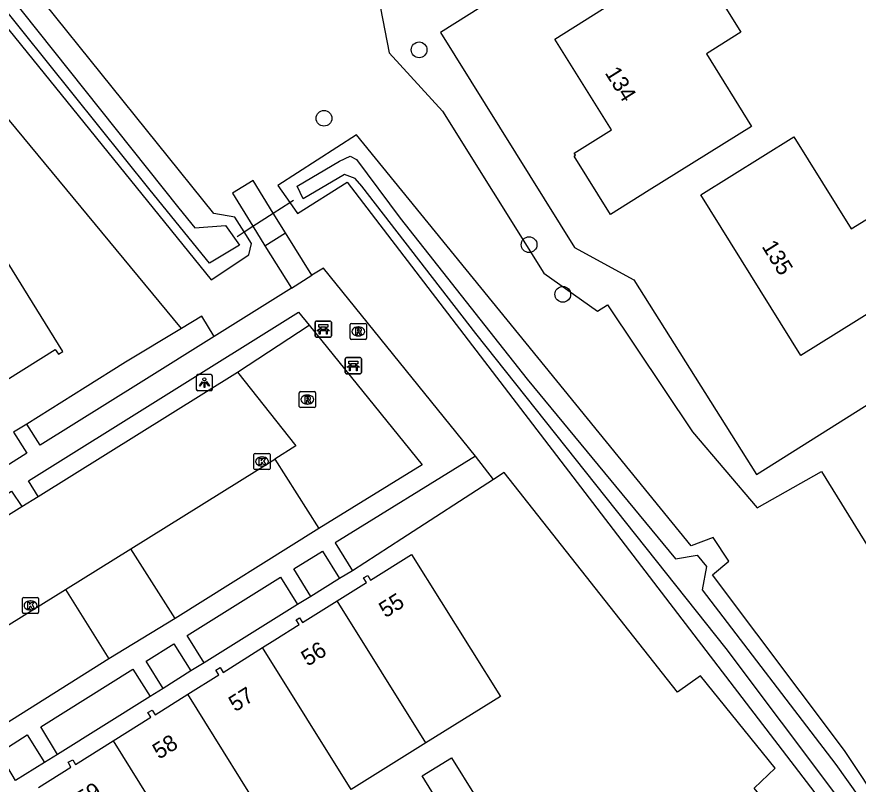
# Model space of a CAD drawing. Extents: x 159280 to 160375, y 384531 to 385872.
# Drawn here: x 159594.4 to 159646.6, y 385391.6 to 385439.2 of the extents above; entities that cross this region are included whole.
import ezdxf

# ---------------------------------------------------------------- set-up
doc = ezdxf.new("R2010")
doc.units = 0
for name, color, linetype in [('IMGEO_Bank', 7, 'Continuous'), ('IMGEO_Boom', 7, 'Continuous'), ('IMGEO_Duiker', 7, 'Continuous'), ('IMGEO_Groenvoorziening', 7, 'Continuous'), ('IMGEO_Kolk', 7, 'Continuous'), ('IMGEO_Lichtpunt', 7, 'Continuous'), ('IMGEO_Pand', 7, 'Continuous'), ('IMGEO_Pand_nummerreeks', 7, 'Continuous'), ('IMGEO_Parkeervlak_open', 7, 'Continuous'), ('IMGEO_Rijbaan_lokaal_open', 7, 'Continuous'), ('IMGEO_Rioolput', 7, 'Continuous'), ('IMGEO_Voetpad_gesloten', 7, 'Continuous'), ('IMGEO_Voetpad_op_trap', 7, 'Continuous'), ('IMGEO_Voetpad_open', 7, 'Continuous'), ('IMGEO_Waterloop', 7, 'Continuous')]:
    doc.layers.add(name, color=color, linetype=linetype)

msp = doc.modelspace()

# ---------------------------------------------------------------- linework, layer by layer
at = {"layer": 'IMGEO_Bank'}
for p, q in [((159613, 385420.331), (159613.841, 385420.331)), ((159613.841, 385420.331), (159613, 385420.331)), ((159612.925, 385419.406), (159612.925, 385420.247)), ((159612.925, 385420.247), (159612.925, 385419.406)), ((159613.234, 385419.837), (159613.234, 385419.943)), ((159613.278, 385419.943), (159613.278, 385419.837)), ((159613.566, 385419.949), (159613.284, 385419.949)), ((159613.284, 385419.831), (159613.566, 385419.831)), ((159613.572, 385419.837), (159613.572, 385419.943)), ((159613.616, 385419.943), (159613.616, 385419.837)), ((159613.925, 385420.256), (159613.925, 385419.415)), ((159613.925, 385419.415), (159613.925, 385420.256)), ((159613.85, 385419.331), (159613.009, 385419.331)), ((159613.009, 385419.331), (159613.85, 385419.331)), ((159613.622, 385419.729), (159613.229, 385419.729)), ((159614.789, 385417.14), (159614.789, 385417.981)), ((159614.789, 385417.981), (159614.789, 385417.14)), ((159614.864, 385418.065), (159615.705, 385418.065)), ((159615.705, 385418.065), (159614.864, 385418.065)), ((159615.43, 385417.683), (159615.148, 385417.683)), ((159615.789, 385417.99), (159615.789, 385417.149)), ((159615.789, 385417.149), (159615.789, 385417.99)), ((159615.486, 385417.463), (159615.093, 385417.463)), ((159615.098, 385417.571), (159615.098, 385417.677)), ((159615.142, 385417.677), (159615.142, 385417.571)), ((159615.148, 385417.565), (159615.43, 385417.565)), ((159615.436, 385417.571), (159615.436, 385417.677)), ((159615.48, 385417.677), (159615.48, 385417.571)), ((159615.714, 385417.065), (159614.873, 385417.065)), ((159614.873, 385417.065), (159615.714, 385417.065))]:
    msp.add_line(p, q, dxfattribs=at)
for points in [[(159613.172, 385419.729), (159613.03, 385419.729), (159613.142, 385419.831), (159613.228, 385419.831)], [(159613.228, 385419.949), (159613.142, 385419.949), (159613.142, 385420.11), (159613.705, 385420.11), (159613.705, 385419.949), (159613.622, 385419.949)], [(159613.622, 385419.831), (159613.705, 385419.831), (159613.817, 385419.729), (159613.678, 385419.729)], [(159613.222, 385419.722), (159613.222, 385419.515), (159613.179, 385419.515), (159613.179, 385419.722)], [(159613.672, 385419.722), (159613.672, 385419.515), (159613.628, 385419.515), (159613.628, 385419.722)], [(159615.092, 385417.683), (159615.006, 385417.683), (159615.006, 385417.844), (159615.569, 385417.844), (159615.569, 385417.683), (159615.486, 385417.683)], [(159615.036, 385417.463), (159614.894, 385417.463), (159615.006, 385417.565), (159615.092, 385417.565)], [(159615.086, 385417.456), (159615.086, 385417.249), (159615.043, 385417.249), (159615.043, 385417.456)], [(159615.486, 385417.565), (159615.569, 385417.565), (159615.681, 385417.463), (159615.542, 385417.463)], [(159615.536, 385417.456), (159615.536, 385417.249), (159615.492, 385417.249), (159615.492, 385417.456)]]:
    msp.add_lwpolyline(points, dxfattribs=at)
for centre, radius, start, end in [((159613.003, 385420.253), 0.0779, 92.4484, 184.2845), ((159613.003, 385420.253), 0.0779, 92.4484, 184.2845), ((159613.847, 385420.253), 0.0779, 2.4484, 94.2845), ((159613.847, 385420.253), 0.0779, 2.4484, 94.2845), ((159613.227, 385419.942), 0.00671, 2.8957, 87.1043), ((159613.227, 385419.838), 0.00671, 272.8957, 357.1043), ((159613.284, 385419.942), 0.00671, 92.8957, 177.1043), ((159613.284, 385419.838), 0.00671, 182.8957, 267.1043), ((159613.566, 385419.942), 0.00671, 2.8957, 87.1043), ((159613.566, 385419.838), 0.00671, 272.8957, 357.1043), ((159613.623, 385419.942), 0.00671, 92.8957, 177.1043), ((159613.623, 385419.838), 0.00671, 182.8957, 267.1043), ((159613.003, 385419.409), 0.0779, 182.4484, 274.2845), ((159613.003, 385419.409), 0.0779, 182.4484, 274.2845), ((159613.172, 385419.722), 0.00671, 2.8957, 87.1043), ((159613.229, 385419.722), 0.00671, 92.8957, 177.1043), ((159613.621, 385419.722), 0.00671, 2.8957, 87.1043), ((159613.678, 385419.722), 0.00671, 92.8957, 177.1043), ((159613.847, 385419.409), 0.0779, 272.4484, 4.2845), ((159613.847, 385419.409), 0.0779, 272.4484, 4.2845), ((159614.867, 385417.987), 0.0779, 92.4484, 184.2845), ((159614.867, 385417.987), 0.0779, 92.4484, 184.2845), ((159615.091, 385417.676), 0.00671, 2.8957, 87.1043), ((159615.148, 385417.676), 0.00671, 92.8957, 177.1043), ((159615.43, 385417.676), 0.00671, 2.8957, 87.1043), ((159615.487, 385417.676), 0.00671, 92.8957, 177.1043), ((159615.711, 385417.987), 0.0779, 2.4484, 94.2845), ((159615.711, 385417.987), 0.0779, 2.4484, 94.2845), ((159615.036, 385417.456), 0.00671, 2.8957, 87.1043), ((159615.093, 385417.456), 0.00671, 92.8957, 177.1043), ((159615.091, 385417.572), 0.00671, 272.8957, 357.1043), ((159615.148, 385417.572), 0.00671, 182.8957, 267.1043), ((159615.43, 385417.572), 0.00671, 272.8957, 357.1043), ((159615.487, 385417.572), 0.00671, 182.8957, 267.1043), ((159615.485, 385417.456), 0.00671, 2.8957, 87.1043), ((159615.542, 385417.456), 0.00671, 92.8957, 177.1043), ((159614.867, 385417.143), 0.0779, 182.4484, 274.2845), ((159614.867, 385417.143), 0.0779, 182.4484, 274.2845), ((159615.711, 385417.143), 0.0779, 272.4484, 4.2845), ((159615.711, 385417.143), 0.0779, 272.4484, 4.2845)]:
    msp.add_arc(centre, radius, start, end, dxfattribs=at)
at = {"layer": 'IMGEO_Boom'}
for centre in [(159619.368, 385437.16), (159613.469, 385432.916), (159626.191, 385425.071), (159628.282, 385421.995)]:
    msp.add_circle(centre, 0.489, dxfattribs=at)
at = {"layer": 'IMGEO_Duiker'}
msp.add_lwpolyline([(159608.075, 385425.582), (159608.513, 385425.866), (159609.051, 385426.214), (159610.318, 385427.034), (159611.342, 385427.696), (159611.569, 385427.843)], dxfattribs=at)
at = {"layer": 'IMGEO_Groenvoorziening'}
for points in [[(159596.581, 385463.769), (159594.745, 385462.729), (159600.038, 385455.044), (159603.411, 385449.663), (159607.363, 385452.29), (159615.981, 385440.233), (159645.697, 385460.037), (159646.364, 385458.965), (159616.966, 385439.749), (159617.515, 385436.985), (159620.823, 385433.354), (159627.11, 385423.308), (159630.43, 385420.947), (159631.063, 385421.339), (159636.32, 385413.451), (159640.347, 385408.752), (159644.329, 385411.007), (159659.574, 385386.349), (159662.089, 385387.334), (159666.806, 385380.692), (159670.504, 385382.802)], [(159649.51, 385457.955), (159643.902, 385454.436), (159633.192, 385447.984), (159634.104, 385446.666), (159620.701, 385438.237), (159629.009, 385424.892), (159632.691, 385422.892), (159640.291, 385410.819), (159653.693, 385419.245), (159652.714, 385420.516), (159662.76, 385426.769), (159661.419, 385428.982), (159665.888, 385431.78)], [(159604.622, 385419.876), (159591.658, 385435.532), (159593.045, 385436.63), (159589.871, 385440.661), (159588.553, 385439.59), (159576.484, 385454.809), (159574.173, 385453.369)], [(159582.842, 385452.091), (159606.462, 385422.901), (159608.798, 385424.451), (159608.972, 385425.144), (159608.513, 385425.866), (159607.933, 385426.779), (159606.634, 385427.011), (159585.639, 385453.093)], [(159614.908, 385428.947), (159649.394, 385383.908), (159652.246, 385381.582), (159653.836, 385379.888), (159654.761, 385380.688), (159653.222, 385382.451), (159645.751, 385393.683), (159637.569, 385404.595), (159638.588, 385405.437), (159637.617, 385406.913), (159636.237, 385406.381), (159627.182, 385417.505), (159615.488, 385431.896), (159610.601, 385428.748), (159611.342, 385427.696), (159611.824, 385427.012), (159614.908, 385428.947)], [(159606.658, 385419.377), (159605.885, 385420.643), (159604.622, 385419.876)], [(159604.622, 385419.876), (159601.163, 385417.778), (159598.654, 385416.205), (159595.036, 385413.938)], [(159608.104, 385417.162), (159612.555, 385420.073)], [(159623.988, 385410.51), (159622.874, 385411.955)], [(159654.704, 385373.839), (159640.152, 385391.343), (159641.454, 385392.593), (159636.826, 385398.323), (159635.404, 385397.306), (159624.637, 385410.931), (159623.988, 385410.51)], [(159623.988, 385410.51), (159618.299, 385406.825), (159615.233, 385404.838)], [(159614.425, 385404.357), (159612.653, 385403.242)], [(159611.823, 385402.754), (159606.026, 385399.124)], [(159605.217, 385398.626), (159603.488, 385397.537)], [(159602.685, 385397.049), (159596.937, 385393.44)], [(159596.126, 385392.953), (159594.332, 385391.818)]]:
    msp.add_lwpolyline(points, dxfattribs=at)
at = {"layer": 'IMGEO_Kolk'}
for p, q in [((159609.122, 385411.194), (159609.122, 385412.046)), ((159609.197, 385412.12), (159610.049, 385412.12)), ((159610.123, 385412.046), (159610.123, 385411.194)), ((159609.61, 385411.9), (159609.635, 385411.9)), ((159610.049, 385411.12), (159609.197, 385411.12)), ((159609.633, 385411.34), (159609.608, 385411.34)), ((159594.765, 385402.262), (159594.765, 385403.114)), ((159594.84, 385403.188), (159595.692, 385403.188)), ((159595.766, 385403.114), (159595.766, 385402.262)), ((159595.253, 385402.968), (159595.278, 385402.968)), ((159595.692, 385402.188), (159594.84, 385402.188)), ((159595.276, 385402.408), (159595.251, 385402.408))]:
    msp.add_line(p, q, dxfattribs=at)
for points in [[(159609.122, 385411.194), (159609.122, 385412.046)], [(159609.197, 385412.12), (159610.049, 385412.12)], [(159610.123, 385412.046), (159610.123, 385411.194)], [(159609.443, 385411.82), (159609.566, 385411.82), (159609.566, 385411.669), (159609.696, 385411.82), (159609.86, 385411.82), (159609.714, 385411.669), (159609.867, 385411.42), (159609.715, 385411.42), (159609.63, 385411.584), (159609.566, 385411.517), (159609.566, 385411.42), (159609.443, 385411.42), (159609.443, 385411.82)], [(159610.049, 385411.12), (159609.197, 385411.12)], [(159594.765, 385402.262), (159594.765, 385403.114)], [(159594.84, 385403.188), (159595.692, 385403.188)], [(159595.766, 385403.114), (159595.766, 385402.262)], [(159595.086, 385402.888), (159595.209, 385402.888), (159595.209, 385402.737), (159595.339, 385402.888), (159595.503, 385402.888), (159595.357, 385402.737), (159595.51, 385402.488), (159595.358, 385402.488), (159595.273, 385402.652), (159595.209, 385402.585), (159595.209, 385402.488), (159595.086, 385402.488), (159595.086, 385402.888)], [(159595.692, 385402.188), (159594.84, 385402.188)]]:
    msp.add_lwpolyline(points, dxfattribs=at)
for centre, start, end in [((159609.199, 385412.044), 91.552, 178.448), ((159609.199, 385412.044), 91.552, 178.448), ((159610.047, 385412.044), 1.552, 88.448), ((159610.047, 385412.044), 1.552, 88.448), ((159609.199, 385411.196), 181.552, 268.448), ((159609.199, 385411.196), 181.552, 268.448), ((159610.047, 385411.196), 271.552, 358.448), ((159610.047, 385411.196), 271.552, 358.448), ((159594.842, 385403.112), 91.552, 178.448), ((159594.842, 385403.112), 91.552, 178.448), ((159595.69, 385403.112), 1.552, 88.448), ((159595.69, 385403.112), 1.552, 88.448), ((159594.842, 385402.264), 181.552, 268.448), ((159594.842, 385402.264), 181.552, 268.448), ((159595.69, 385402.264), 271.552, 358.448), ((159595.69, 385402.264), 271.552, 358.448)]:
    msp.add_arc(centre, 0.0765, start, end, dxfattribs=at)
for centre, major_axis, ratio, start_param, end_param in [((159609.609, 385411.62), (-0.387, 0.002), 0.722429, 4.712389, 7.853982), ((159609.634, 385411.62), (-0.39, 0.002), 0.717154, 1.570796, 4.712389), ((159595.252, 385402.688), (-0.387, 0.002), 0.722429, 4.712389, 7.853982), ((159595.277, 385402.688), (-0.39, 0.002), 0.717154, 1.570796, 4.712389)]:
    msp.add_ellipse(centre, major_axis=major_axis, ratio=ratio, start_param=start_param, end_param=end_param, dxfattribs=at)
at = {"layer": 'IMGEO_Lichtpunt'}
for p, q in [((159605.549, 385416.916), (159605.549, 385416.109)), ((159605.549, 385416.916), (159605.549, 385416.109)), ((159606.451, 385417.011), (159605.643, 385417.011)), ((159606.451, 385417.011), (159605.643, 385417.011)), ((159606.545, 385416.109), (159606.545, 385416.916)), ((159606.545, 385416.109), (159606.545, 385416.916)), ((159605.643, 385416.015), (159606.451, 385416.015)), ((159605.643, 385416.015), (159606.451, 385416.015))]:
    msp.add_line(p, q, dxfattribs=at)
for points in [[(159605.923, 385416.58), (159605.962, 385416.552), (159605.774, 385416.29), (159605.736, 385416.317), (159605.923, 385416.58)], [(159606.025, 385416.532), (159606.072, 385416.532), (159606.072, 385416.21), (159606.025, 385416.21), (159606.025, 385416.532)], [(159606.135, 385416.552), (159606.173, 385416.579), (159606.36, 385416.317), (159606.321, 385416.289), (159606.135, 385416.552)]]:
    msp.add_lwpolyline(points, dxfattribs=at)
msp.add_circle((159606.048, 385416.714), 0.0994, dxfattribs=at)
for centre, start, end in [((159605.643, 385416.916), 90, 180), ((159605.643, 385416.916), 90, 180), ((159606.451, 385416.916), 0, 90), ((159606.451, 385416.916), 0, 90), ((159605.643, 385416.109), 180, 270), ((159605.643, 385416.109), 180, 270), ((159606.451, 385416.109), 270, 0), ((159606.451, 385416.109), 270, 360)]:
    msp.add_arc(centre, 0.0946, start, end, dxfattribs=at)
at = {"layer": 'IMGEO_Pand'}
for points in [[(159639.331, 385438.25), (159637.191, 385436.92), (159639.999, 385432.401), (159633.646, 385428.453), (159631.233, 385426.953), (159628.979, 385430.568), (159629.066, 385430.636), (159628.991, 385430.752), (159631.306, 385432.203), (159627.784, 385437.832), (159636.265, 385443.185), (159639.331, 385438.25)], [(159648.435, 385427.447), (159651.049, 385423.184), (159643.045, 385418.19), (159636.846, 385428.158), (159642.616, 385431.766), (159646.176, 385426.062), (159648.435, 385427.447)], [(159591.655, 385415.354), (159596.791, 385418.563), (159596.992, 385418.284), (159597.258, 385418.45), (159592.234, 385426.528), (159586.804, 385423.148)], [(159614.291, 385402.979), (159616.096, 385404.111), (159615.914, 385404.393), (159616.183, 385404.551), (159616.363, 385404.261), (159618.907, 385405.855), (159624.427, 385397.045), (159619.789, 385394.155)], [(159609.657, 385400.082), (159610.412, 385400.559), (159611.928, 385401.501), (159611.741, 385401.79), (159611.958, 385401.92), (159612.139, 385401.63), (159614.291, 385402.979)], [(159619.789, 385394.155), (159614.291, 385402.979)], [(159605.024, 385397.183), (159606.936, 385398.382), (159606.761, 385398.672), (159607.028, 385398.831), (159607.211, 385398.538), (159609.657, 385400.082)], [(159615.151, 385391.265), (159609.657, 385400.082)], [(159600.39, 385394.286), (159602.721, 385395.75), (159602.534, 385396.036), (159602.806, 385396.199), (159602.988, 385395.906), (159605.024, 385397.183)], [(159610.512, 385388.375), (159605.024, 385397.183)], [(159595.751, 385391.398), (159597.771, 385392.661), (159597.602, 385392.957), (159597.878, 385393.114), (159598.06, 385392.822), (159600.39, 385394.286)], [(159600.39, 385394.286), (159605.874, 385385.485)], [(159619.789, 385394.155), (159615.151, 385391.265)], [(159621.037, 385389.736), (159619.56, 385392.111), (159621.37, 385393.238), (159622.856, 385390.867)]]:
    msp.add_lwpolyline(points, dxfattribs=at)
at = {"layer": 'IMGEO_Parkeervlak_open'}
for points in [[(159610.422, 385411.774), (159613.145, 385407.469)], [(159604.234, 385401.878), (159601.486, 385406.201)], [(159597.442, 385403.674), (159600.119, 385399.374)]]:
    msp.add_lwpolyline(points, dxfattribs=at)
at = {"layer": 'IMGEO_Rijbaan_lokaal_open'}
for points in [[(159595.737, 385409.456), (159608.104, 385417.162)], [(159608.104, 385417.162), (159611.731, 385412.583), (159610.422, 385411.774)], [(159601.486, 385406.201), (159610.422, 385411.774)], [(159594.718, 385408.821), (159595.737, 385409.456)], [(159586.072, 385403.434), (159594.718, 385408.821)], [(159597.442, 385403.674), (159601.486, 385406.201)], [(159588.467, 385398.112), (159597.442, 385403.674)]]:
    msp.add_lwpolyline(points, dxfattribs=at)
at = {"layer": 'IMGEO_Rioolput'}
for p, q in [((159615.096, 385419.266), (159615.096, 385420.118)), ((159615.171, 385420.192), (159616.023, 385420.192)), ((159615.584, 385419.972), (159615.609, 385419.972)), ((159616.097, 385420.118), (159616.097, 385419.266)), ((159615.607, 385419.412), (159615.582, 385419.412)), ((159616.023, 385419.192), (159615.171, 385419.192)), ((159611.937, 385415.037), (159611.937, 385415.889)), ((159612.012, 385415.963), (159612.864, 385415.963)), ((159612.425, 385415.743), (159612.45, 385415.743)), ((159612.938, 385415.889), (159612.938, 385415.037)), ((159612.448, 385415.183), (159612.423, 385415.183)), ((159612.864, 385414.963), (159612.012, 385414.963))]:
    msp.add_line(p, q, dxfattribs=at)
for points in [[(159615.096, 385419.266), (159615.096, 385420.118)], [(159615.171, 385420.192), (159616.023, 385420.192)], [(159615.685, 385419.89), (159615.433, 385419.892), (159615.433, 385419.492)], [(159615.611, 385419.811), (159615.557, 385419.811), (159615.557, 385419.73)], [(159616.097, 385420.118), (159616.097, 385419.266)], [(159615.433, 385419.492), (159615.557, 385419.492), (159615.557, 385419.654), (159615.568, 385419.654)], [(159615.557, 385419.73), (159615.609, 385419.73)], [(159615.615, 385419.625), (159615.686, 385419.492), (159615.826, 385419.492), (159615.761, 385419.618)], [(159616.023, 385419.192), (159615.171, 385419.192)], [(159611.937, 385415.037), (159611.937, 385415.889)], [(159612.012, 385415.963), (159612.864, 385415.963)], [(159612.526, 385415.661), (159612.274, 385415.663), (159612.274, 385415.263)], [(159612.938, 385415.889), (159612.938, 385415.037)], [(159612.274, 385415.263), (159612.398, 385415.263), (159612.398, 385415.425), (159612.409, 385415.425)], [(159612.452, 385415.582), (159612.398, 385415.582), (159612.398, 385415.501)], [(159612.398, 385415.501), (159612.45, 385415.501)], [(159612.456, 385415.396), (159612.527, 385415.263), (159612.667, 385415.263), (159612.602, 385415.389)], [(159612.864, 385414.963), (159612.012, 385414.963)]]:
    msp.add_lwpolyline(points, dxfattribs=at)
for centre, radius, start, end in [((159615.173, 385420.116), 0.0765, 91.552, 178.448), ((159615.173, 385420.116), 0.0765, 91.552, 178.448), ((159615.617, 385419.715), 0.0964, 77.0061, 93.1865), ((159615.631, 385419.772), 0.0378, 276.6634, 79.6772), ((159615.684, 385419.78), 0.109, 350.3612, 89.416), ((159616.021, 385420.116), 0.0765, 1.552, 88.448), ((159616.021, 385420.116), 0.0765, 1.552, 88.448), ((159615.173, 385419.268), 0.0765, 181.552, 268.448), ((159615.173, 385419.268), 0.0765, 181.552, 268.448), ((159615.567, 385419.601), 0.0533, 26.0293, 88.6989), ((159615.593, 385419.919), 0.19, 274.7715, 282.9687), ((159615.682, 385419.78), 0.112, 277.5842, 350.9817), ((159615.666, 385419.565), 0.108, 29.5134, 73.7905), ((159616.021, 385419.268), 0.0765, 271.552, 358.448), ((159616.021, 385419.268), 0.0765, 271.552, 358.448), ((159612.014, 385415.887), 0.0765, 91.552, 178.448), ((159612.014, 385415.887), 0.0765, 91.552, 178.448), ((159612.525, 385415.551), 0.109, 350.3612, 89.416), ((159612.862, 385415.887), 0.0765, 1.552, 88.448), ((159612.862, 385415.887), 0.0765, 1.552, 88.448), ((159612.408, 385415.372), 0.0533, 26.0293, 88.6989), ((159612.434, 385415.69), 0.19, 274.7715, 282.9687), ((159612.458, 385415.486), 0.0964, 77.0061, 93.1865), ((159612.472, 385415.543), 0.0378, 276.6634, 79.6772), ((159612.523, 385415.551), 0.112, 277.5842, 350.9817), ((159612.507, 385415.336), 0.108, 29.5134, 73.7905), ((159612.014, 385415.039), 0.0765, 181.552, 268.448), ((159612.014, 385415.039), 0.0765, 181.552, 268.448), ((159612.862, 385415.039), 0.0765, 271.552, 358.448), ((159612.862, 385415.039), 0.0765, 271.552, 358.448)]:
    msp.add_arc(centre, radius, start, end, dxfattribs=at)
for centre, major_axis, ratio, start_param, end_param in [((159615.583, 385419.692), (-0.387, 0.002), 0.722429, 4.712389, 7.853982), ((159615.608, 385419.692), (-0.39, 0.002), 0.717154, 1.570796, 4.712389), ((159612.424, 385415.463), (-0.387, 0.002), 0.722429, 4.712389, 7.853982), ((159612.449, 385415.463), (-0.39, 0.002), 0.717154, 1.570796, 4.712389)]:
    msp.add_ellipse(centre, major_axis=major_axis, ratio=ratio, start_param=start_param, end_param=end_param, dxfattribs=at)
at = {"layer": 'IMGEO_Voetpad_gesloten'}
for points in [[(159611.075, 385425.806), (159610.318, 385427.034), (159609.079, 385429.045), (159607.789, 385428.262), (159609.051, 385426.214), (159609.804, 385424.992)], [(159609.804, 385424.992), (159611.075, 385425.806)]]:
    msp.add_lwpolyline(points, dxfattribs=at)
at = {"layer": 'IMGEO_Voetpad_op_trap'}
for points in [[(159612.724, 385423.184), (159611.075, 385425.806)], [(159609.804, 385424.992), (159611.447, 385422.378)]]:
    msp.add_lwpolyline(points, dxfattribs=at)
at = {"layer": 'IMGEO_Voetpad_open'}
for points in [[(159622.874, 385411.955), (159613.43, 385423.609), (159612.724, 385423.184)], [(159611.447, 385422.378), (159612.724, 385423.184)], [(159611.447, 385422.378), (159606.658, 385419.377)], [(159595.737, 385409.456), (159595.145, 385410.429), (159611.896, 385420.887), (159612.555, 385420.073)], [(159612.555, 385420.073), (159619.562, 385411.42), (159613.145, 385407.469)], [(159606.658, 385419.377), (159602.12, 385416.534), (159595.861, 385412.634), (159595.036, 385413.938)], [(159595.036, 385413.938), (159594.212, 385413.445)], [(159594.212, 385413.445), (159595.025, 385412.138), (159592.632, 385410.619), (159591.794, 385411.934)], [(159622.874, 385411.955), (159614.169, 385406.579), (159615.233, 385404.838)], [(159586.072, 385403.434), (159585.47, 385404.412), (159594.081, 385409.784), (159594.718, 385408.821)], [(159613.145, 385407.469), (159604.234, 385401.878)], [(159612.653, 385403.242), (159611.597, 385404.951), (159613.374, 385406.057), (159614.425, 385404.357)], [(159615.233, 385404.838), (159614.425, 385404.357)], [(159606.026, 385399.124), (159604.986, 385400.824), (159610.766, 385404.433), (159611.823, 385402.754)], [(159612.653, 385403.242), (159611.823, 385402.754)], [(159604.234, 385401.878), (159600.119, 385399.374)], [(159603.488, 385397.537), (159602.435, 385399.237), (159604.153, 385400.298), (159605.217, 385398.626)], [(159600.119, 385399.374), (159591.213, 385393.765)], [(159606.026, 385399.124), (159605.217, 385398.626)], [(159596.937, 385393.44), (159595.893, 385395.159), (159601.613, 385398.725), (159602.685, 385397.049)], [(159603.488, 385397.537), (159602.685, 385397.049)], [(159594.332, 385391.818), (159593.291, 385393.538), (159595.062, 385394.659), (159596.126, 385392.953)], [(159596.937, 385393.44), (159596.126, 385392.953)]]:
    msp.add_lwpolyline(points, dxfattribs=at)
at = {"layer": 'IMGEO_Waterloop'}
for points in [[(159583.565, 385452.298), (159584.109, 385452.887), (159604.456, 385427.328), (159605.453, 385426.127), (159607.356, 385426.263), (159608.217, 385425.039), (159606.359, 385423.929), (159602.689, 385428.461), (159583.565, 385452.298)], [(159614.743, 385429.435), (159612.183, 385427.917), (159611.797, 385428.71), (159614.426, 385430.251), (159615.083, 385430.568), (159615.491, 385430.364), (159618.187, 385426.716), (159626.072, 385416.724), (159635.272, 385405.576), (159636.609, 385405.802), (159637.198, 385405.1), (159636.926, 385403.65), (159645.219, 385392.819), (159651.79, 385383.574), (159654.192, 385380.855), (159653.693, 385380.47), (159652.515, 385381.671), (159648.663, 385386.384), (159638.421, 385400.024), (159622.878, 385419.556), (159615.808, 385428.71), (159615.4, 385429.186), (159614.743, 385429.435)]]:
    msp.add_lwpolyline(points, dxfattribs=at)

# ---------------------------------------------------------------- texts
at = {"layer": 'IMGEO_Pand_nummerreeks'}
for s, rotation, p in [('134', 302.0339, (159630.867, 385435.733)), ('135', 301.8792, (159640.596, 385424.967)), ('55', 32.0684, (159617.281, 385401.886)), ('56', 32.0856, (159612.458, 385398.879)), ('57', 32.269, (159607.961, 385396.055)), ('58', 32.0914, (159603.236, 385393.111)), ('59', 32.1372, (159598.491, 385390.141))]:
    msp.add_text(s, height=1, rotation=rotation, dxfattribs=at).set_placement(p)

doc.saveas('drawing.dxf')
